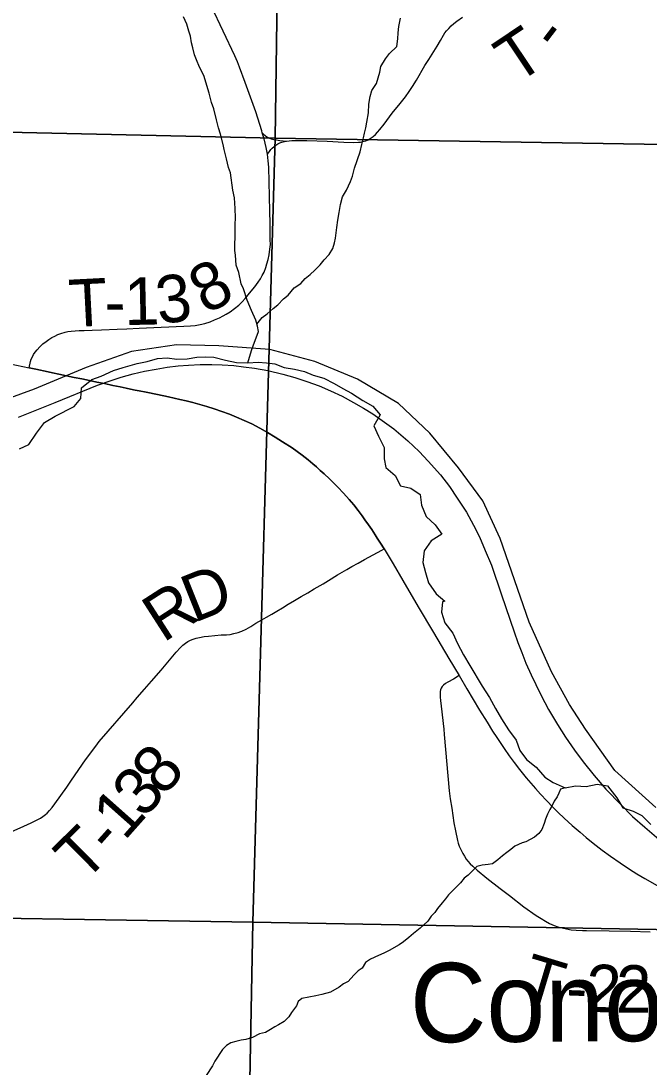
# Model space of a CAD drawing. Extents: x 0 to 34, y 0 to 22.
# Drawn here: x 12.186 to 12.938, y 17.845 to 19.096 of the extents above; entities that cross this region are included whole.
import ezdxf

# ---------------------------------------------------------------- set-up
doc = ezdxf.new("R2010")
doc.units = 0
for name, color, linetype in [('GM_X_Corporation', 7, 'Continuous'), ('GM_X_Major_River', 7, 'Continuous'), ('GM_X_Major_River_Text', 7, 'Continuous'), ('GM_X_Minor_River', 7, 'Continuous'), ('GM_X_Rail_Line', 7, 'Continuous'), ('GM_X_State_Route', 7, 'Continuous'), ('GM_X_Township_Road', 7, 'Continuous'), ('GM_X_Township_Road_Text', 7, 'Continuous')]:
    doc.layers.add(name, color=color, linetype=linetype)

msp = doc.modelspace()

# ---------------------------------------------------------------- linework, layer by layer
at = {"layer": 'GM_X_Corporation'}
for points in [[(12.5051, 19.9749), (12.4906, 18.9558), (11.4752, 18.9783), (11.4952, 19.9838)], [(13.52, 19.9573), (13.4956, 18.9396), (12.4906, 18.9558), (12.5051, 19.9749)], [(11.4752, 18.9783), (12.4906, 18.9558), (12.4638, 18.0185), (11.4565, 18.0343)], [(12.4906, 18.9558), (13.4956, 18.9396), (13.4723, 18.0001), (12.4638, 18.0185)], [(11.4565, 18.0343), (12.4638, 18.0185), (12.4446, 17.0089), (11.4395, 17.0255)], [(12.4638, 18.0185), (13.4723, 18.0001), (13.4493, 16.9912), (12.4446, 17.0089)]]:
    msp.add_lwpolyline(points, close=True, dxfattribs=at)
at = {"layer": 'GM_X_Major_River'}
for points in [[(12.1847, 18.5844), (12.196, 18.5895), (12.2052, 18.6029), (12.2149, 18.616), (12.2276, 18.6234), (12.2502, 18.6351), (12.2583, 18.6447), (12.2589, 18.6572), (12.2712, 18.6673), (12.2825, 18.6713), (12.2972, 18.6779), (12.3088, 18.6815), (12.3254, 18.6864), (12.3375, 18.6888), (12.3499, 18.6924), (12.3613, 18.693), (12.373, 18.6917), (12.3855, 18.6919), (12.3969, 18.694), (12.4067, 18.6945), (12.4173, 18.6939), (12.4314, 18.6903), (12.4443, 18.6875), (12.4579, 18.687), (12.4704, 18.6879), (12.4803, 18.6873), (12.4901, 18.686), (12.5012, 18.6816), (12.5137, 18.6796), (12.5259, 18.6767), (12.5362, 18.6723), (12.5487, 18.6688), (12.5613, 18.6625), (12.5716, 18.6566), (12.5819, 18.6511), (12.5953, 18.6422), (12.6076, 18.6352), (12.6164, 18.6251), (12.6087, 18.6117), (12.6142, 18.5997), (12.6209, 18.5858), (12.6211, 18.5725), (12.6228, 18.5619), (12.6343, 18.5523), (12.6405, 18.5402), (12.6527, 18.5374), (12.6642, 18.5296), (12.6655, 18.5171), (12.6711, 18.5036), (12.6822, 18.4935), (12.69, 18.4823), (12.6772, 18.4745), (12.6687, 18.4626), (12.6674, 18.4486), (12.6703, 18.4365), (12.6739, 18.424), (12.6832, 18.4109), (12.6935, 18.4024)], [(12.6935, 18.4024), (12.6908, 18.4013), (12.6895, 18.3892), (12.6935, 18.3763), (12.7032, 18.364), (12.7087, 18.3516), (12.7157, 18.338), (12.7235, 18.3252), (12.7383, 18.3005), (12.7469, 18.2869), (12.754, 18.2738), (12.7614, 18.2614), (12.7699, 18.2486), (12.7788, 18.2362), (12.7832, 18.2238), (12.7914, 18.2129), (12.8029, 18.2036), (12.8133, 18.1917), (12.8233, 18.1854), (12.8374, 18.1792), (12.8499, 18.1816), (12.8628, 18.1807), (12.8756, 18.1836), (12.8882, 18.1815), (12.8994, 18.1673), (12.9064, 18.1553), (12.919, 18.1513), (12.9293, 18.1462), (12.9401, 18.1353)]]:
    msp.add_lwpolyline(points, dxfattribs=at)
at = {"layer": 'GM_X_Minor_River'}
for points in [[(12.4579, 18.687), (12.4622, 18.7021), (12.4646, 18.7089), (12.468, 18.7172), (12.4707, 18.7245), (12.4696, 18.7309), (12.4673, 18.7381), (12.4625, 18.7499), (12.4572, 18.7621), (12.4527, 18.7758), (12.4501, 18.7815), (12.4471, 18.7952), (12.4441, 18.804), (12.443, 18.8158), (12.4423, 18.8215), (12.4423, 18.8287), (12.4427, 18.8378), (12.4428, 18.8526), (12.4432, 18.8606), (12.4429, 18.8716), (12.4418, 18.8845), (12.4399, 18.8937), (12.437, 18.9142), (12.4347, 18.9207), (12.4325, 18.9309), (12.4295, 18.9423), (12.4284, 18.9484), (12.4254, 18.9606), (12.4228, 18.9682), (12.4206, 18.9777), (12.4172, 18.991), (12.4146, 18.9983), (12.4116, 19.0097), (12.4052, 19.0306), (12.4003, 19.0405), (12.3966, 19.0493), (12.3943, 19.0553), (12.3921, 19.0637), (12.3906, 19.0698), (12.3895, 19.0778), (12.3872, 19.0835), (12.385, 19.0919), (12.3809, 19.101)], [(12.4688, 18.7335), (12.4749, 18.7415), (12.481, 18.7457), (12.4883, 18.7521), (12.494, 18.7567), (12.5005, 18.7635), (12.5062, 18.768), (12.5134, 18.7767), (12.5214, 18.782), (12.5267, 18.7881), (12.5325, 18.7926), (12.5382, 18.7979), (12.5446, 18.8044), (12.5492, 18.8104), (12.5553, 18.8165), (12.5595, 18.8237), (12.5615, 18.8305), (12.5626, 18.8362), (12.5642, 18.8491), (12.5654, 18.8579), (12.5673, 18.867), (12.5689, 18.8765), (12.5712, 18.8856), (12.5758, 18.8935), (12.5807, 18.9038), (12.583, 18.9102), (12.5854, 18.9201), (12.5923, 18.9395), (12.5942, 18.9482), (12.5961, 18.9562), (12.5973, 18.9619), (12.5992, 18.9683), (12.6004, 18.9748), (12.6023, 18.9862), (12.6028, 18.9964), (12.6043, 19.0055), (12.6063, 19.0127), (12.612, 19.0211), (12.6158, 19.0347), (12.617, 19.0416), (12.6224, 19.0507), (12.6273, 19.0571), (12.6361, 19.0654), (12.6373, 19.0746), (12.6377, 19.0818), (12.6385, 19.0894), (12.6404, 19.0993)], [(12.8374, 18.1792), (12.832, 18.1774), (12.8301, 18.1728), (12.8279, 18.1683), (12.8245, 18.1633), (12.8218, 18.158), (12.8192, 18.1531), (12.8162, 18.1478), (12.8139, 18.1417), (12.8124, 18.1364), (12.8094, 18.1291), (12.806, 18.1246), (12.8007, 18.12), (12.7958, 18.1173), (12.7905, 18.1147), (12.7859, 18.1132), (12.7772, 18.1093), (12.7727, 18.1055), (12.7677, 18.1017), (12.7624, 18.0979), (12.7571, 18.093), (12.7507, 18.0884), (12.7454, 18.0873), (12.7382, 18.0865), (12.7317, 18.085), (12.7215, 18.0747), (12.7166, 18.0709), (12.7124, 18.0656), (12.7079, 18.061), (12.6981, 18.0511), (12.6943, 18.0465), (12.6905, 18.0416), (12.6848, 18.0347), (12.6818, 18.0302), (12.6773, 18.0256), (12.6731, 18.0195), (12.664, 18.0112), (12.6561, 18.0051), (12.6504, 18.0001), (12.6443, 17.9948), (12.639, 17.9914), (12.6269, 17.9845), (12.6205, 17.9815), (12.6144, 17.9788), (12.6045, 17.9742), (12.5985, 17.9704), (12.5947, 17.9636), (12.5898, 17.9605), (12.5849, 17.9552), (12.5781, 17.9476), (12.5724, 17.9446), (12.5671, 17.9408), (12.5568, 17.935), (12.5466, 17.932), (12.5394, 17.9305), (12.5307, 17.9289), (12.5227, 17.9274), (12.5182, 17.9236), (12.5163, 17.9186), (12.5102, 17.9107), (12.5068, 17.9053), (12.5012, 17.8996), (12.4947, 17.8958), (12.4902, 17.8935), (12.4849, 17.8901), (12.4792, 17.8867), (12.472, 17.8848), (12.4636, 17.8806), (12.4557, 17.8783), (12.45, 17.8775), (12.4435, 17.876), (12.4375, 17.8741), (12.4325, 17.871), (12.4276, 17.8661), (12.4186, 17.8524), (12.4155, 17.8467), (12.408, 17.8353)]]:
    msp.add_lwpolyline(points, dxfattribs=at)
at = {"layer": 'GM_X_Rail_Line'}
for points in [[(12.9459, 18.1554), (12.8969, 18.1997), (12.8619, 18.2492), (12.8428, 18.2789), (12.8213, 18.3178), (12.7944, 18.3772), (12.7598, 18.4771), (12.739, 18.5221), (12.7099, 18.5617), (12.6755, 18.6029), (12.638, 18.6386), (12.5891, 18.6675), (12.5379, 18.6887), (12.4844, 18.7031), (12.4234, 18.7074), (12.3725, 18.7088), (12.3188, 18.7006), (12.2647, 18.6818), (12.2022, 18.6557), (12.1321, 18.6303)], [(12.1837, 18.6221), (12.2276, 18.6399), (12.2779, 18.6604), (12.2958, 18.6666), (12.3066, 18.6701), (12.3208, 18.6739), (12.3343, 18.6771), (12.3484, 18.6797), (12.3616, 18.682), (12.3745, 18.6836), (12.3871, 18.6845), (12.4011, 18.6852), (12.4148, 18.6852), (12.4271, 18.6848), (12.441, 18.6839), (12.4528, 18.6825), (12.4657, 18.6808), (12.4818, 18.6779), (12.4999, 18.6736), (12.514, 18.6698), (12.5285, 18.665), (12.5431, 18.6597), (12.5568, 18.6539), (12.5707, 18.6474), (12.5844, 18.6396), (12.5963, 18.6328), (12.6073, 18.6262), (12.6214, 18.6163), (12.6326, 18.6082), (12.6493, 18.594), (12.6628, 18.581), (12.6738, 18.5698), (12.6884, 18.5532), (12.699, 18.5393), (12.7084, 18.5255), (12.7193, 18.5087), (12.7279, 18.4933), (12.7351, 18.4791), (12.742, 18.4629), (12.7492, 18.4451), (12.7614, 18.4098), (12.7764, 18.3655), (12.7809, 18.3527), (12.7856, 18.341), (12.7906, 18.3283), (12.7967, 18.3141), (12.8023, 18.3026), (12.8086, 18.2896), (12.8176, 18.2729), (12.8285, 18.2547), (12.8379, 18.2398), (12.8486, 18.2242), (12.8591, 18.2102), (12.872, 18.1939), (12.8863, 18.1775), (12.9043, 18.1586), (12.9182, 18.1449), (12.9327, 18.1319), (12.9496, 18.1177)]]:
    msp.add_lwpolyline(points, dxfattribs=at)
at = {"layer": 'GM_X_State_Route'}
for points in [[(12.166, 18.6876), (12.1964, 18.6811)], [(12.1964, 18.6811), (12.2042, 18.6795), (12.2189, 18.6763), (12.2243, 18.6752), (12.2318, 18.6736), (12.2411, 18.6717), (12.2502, 18.6698), (12.2594, 18.6679), (12.2685, 18.666), (12.2773, 18.6642), (12.2863, 18.6623), (12.2964, 18.6602), (12.3052, 18.6584), (12.3123, 18.6569), (12.3177, 18.6558), (12.3233, 18.6547), (12.3279, 18.6537), (12.3364, 18.652), (12.35, 18.6492), (12.3631, 18.6464), (12.3765, 18.6434), (12.3841, 18.6417), (12.392, 18.6397), (12.4007, 18.6374), (12.4089, 18.6349), (12.4178, 18.6323), (12.4269, 18.6291), (12.4361, 18.6257), (12.4443, 18.6222), (12.4534, 18.6183), (12.4626, 18.6141), (12.4724, 18.6089), (12.4813, 18.604), (12.4905, 18.5985), (12.4995, 18.5929), (12.5108, 18.5854), (12.5229, 18.5766), (12.5299, 18.5713), (12.5356, 18.5666), (12.54, 18.5629), (12.5446, 18.5586), (12.5492, 18.5545), (12.5556, 18.5485), (12.5604, 18.5438), (12.5657, 18.5384), (12.5725, 18.5312), (12.5791, 18.5238), (12.5846, 18.5173), (12.5897, 18.5107), (12.5946, 18.5042), (12.598, 18.4994), (12.6023, 18.4934), (12.6062, 18.4878), (12.6103, 18.4816), (12.6128, 18.4777), (12.6167, 18.4714), (12.6208, 18.4647)], [(12.6208, 18.4647), (12.6317, 18.4467), (12.6434, 18.4268), (12.6618, 18.3956), (12.6802, 18.3646), (12.6985, 18.3337), (12.7106, 18.3132), (12.72, 18.2975), (12.7352, 18.2721), (12.7441, 18.2574), (12.7506, 18.2468), (12.7556, 18.2392), (12.7644, 18.226), (12.7707, 18.2173), (12.7765, 18.2095), (12.783, 18.2009), (12.791, 18.1912), (12.8021, 18.1783), (12.808, 18.1716), (12.8157, 18.1635), (12.8228, 18.1561), (12.8293, 18.1496), (12.8365, 18.1428), (12.8459, 18.1342), (12.8553, 18.126), (12.8626, 18.1198), (12.8709, 18.1131), (12.8819, 18.1046), (12.8919, 18.0974), (12.9034, 18.0893), (12.9145, 18.0818), (12.9234, 18.0763), (12.9328, 18.0705), (12.9504, 18.0607)]]:
    msp.add_lwpolyline(points, dxfattribs=at)
at = {"layer": 'GM_X_Township_Road'}
for points in [[(12.1964, 18.6811), (12.1981, 18.6886), (12.1989, 18.6915), (12.2002, 18.6943), (12.2017, 18.6973), (12.2037, 18.7001), (12.2059, 18.7028), (12.209, 18.7062), (12.2129, 18.7097), (12.2167, 18.7126), (12.2198, 18.7149), (12.2235, 18.7173), (12.227, 18.7191), (12.2307, 18.7209), (12.2343, 18.7222), (12.2393, 18.7237), (12.2425, 18.7245), (12.2466, 18.725), (12.2562, 18.7257), (12.2621, 18.7258), (12.2717, 18.7261), (12.2828, 18.7265), (12.3018, 18.7274), (12.3133, 18.728), (12.3278, 18.7288), (12.3544, 18.7298), (12.3815, 18.7311), (12.3892, 18.7314), (12.3949, 18.7319), (12.4009, 18.7331), (12.4065, 18.7344), (12.4127, 18.7363), (12.4182, 18.7385), (12.4241, 18.7409), (12.4284, 18.7432), (12.432, 18.7453), (12.4366, 18.7482), (12.4418, 18.752), (12.4471, 18.7563), (12.4512, 18.7603), (12.4548, 18.764), (12.4584, 18.7683), (12.4621, 18.7728), (12.4662, 18.778), (12.4702, 18.7835), (12.473, 18.7878), (12.4751, 18.7915), (12.4773, 18.7957), (12.4794, 18.8011), (12.4808, 18.8055), (12.4823, 18.8108), (12.4835, 18.8164), (12.4844, 18.823), (12.4849, 18.8285), (12.4848, 18.8343), (12.4845, 18.8539), (12.4841, 18.8685), (12.483, 18.9211), (12.4824, 18.9288), (12.4816, 18.9365), (12.48, 18.9445), (12.4773, 18.9548), (12.4752, 18.9622), (12.4746, 18.9644), (12.4675, 18.9872), (12.4549, 19.0224), (12.4481, 19.0405), (12.4455, 19.047), (12.4422, 19.0542), (12.4145, 19.1132)], [(12.4816, 18.9365), (12.4839, 18.94), (12.4855, 18.9421), (12.487, 18.9438), (12.4893, 18.946), (12.4915, 18.9476), (12.4939, 18.9491), (12.4963, 18.9501), (12.4987, 18.9509), (12.5016, 18.9517), (12.5041, 18.9522), (12.5075, 18.9526), (12.5107, 18.9528), (12.5218, 18.9531), (12.5284, 18.953), (12.5527, 18.9521), (12.5727, 18.9511), (12.5844, 18.9506), (12.5902, 18.9508), (12.5928, 18.9511), (12.5956, 18.9517), (12.5989, 18.9527), (12.6019, 18.9539), (12.6044, 18.9554), (12.6079, 18.9578), (12.6108, 18.9603), (12.6132, 18.9629), (12.616, 18.9662), (12.621, 18.9727), (12.6304, 18.9857), (12.6401, 18.9972), (12.6464, 19.0052), (12.6509, 19.0117), (12.6549, 19.0177), (12.6595, 19.0251), (12.6698, 19.0425), (12.6743, 19.0498), (12.6842, 19.0659), (12.6882, 19.0727), (12.6919, 19.079), (12.6937, 19.0818), (12.6956, 19.0841), (12.6983, 19.087), (12.7011, 19.0899), (12.7043, 19.0928), (12.7078, 19.0955), (12.7147, 19.1004)], [(12.4752, 18.9622), (12.4764, 18.9611), (12.4792, 18.9586), (12.4816, 18.957), (12.4837, 18.9559), (12.486, 18.9549), (12.489, 18.9541), (12.4923, 18.9536), (12.4961, 18.953), (12.5041, 18.9522)], [(12.6208, 18.4647), (12.6167, 18.4714), (12.6128, 18.4777), (12.6103, 18.4816), (12.6062, 18.4878), (12.6023, 18.4934), (12.598, 18.4994), (12.5946, 18.5042), (12.5897, 18.5107), (12.5846, 18.5173), (12.5791, 18.5238), (12.5725, 18.5312), (12.5657, 18.5384), (12.5604, 18.5438), (12.5556, 18.5485), (12.5492, 18.5545), (12.5446, 18.5586), (12.54, 18.5629), (12.5356, 18.5666), (12.5299, 18.5713), (12.5229, 18.5766), (12.5108, 18.5854), (12.4995, 18.5929), (12.4905, 18.5985), (12.4813, 18.604), (12.4724, 18.6089), (12.4626, 18.6141), (12.4534, 18.6183), (12.4443, 18.6222), (12.4361, 18.6257), (12.4269, 18.6291), (12.4178, 18.6323), (12.4089, 18.6349), (12.4007, 18.6374), (12.392, 18.6397), (12.3841, 18.6417), (12.3765, 18.6434), (12.3631, 18.6464), (12.35, 18.6492), (12.3364, 18.652), (12.3279, 18.6537), (12.3233, 18.6547), (12.3177, 18.6558), (12.3123, 18.6569), (12.3052, 18.6584), (12.2964, 18.6602), (12.2863, 18.6623), (12.2773, 18.6642), (12.2685, 18.666), (12.2594, 18.6679), (12.2502, 18.6698), (12.2411, 18.6717), (12.2318, 18.6736), (12.2243, 18.6752), (12.2189, 18.6763), (12.2042, 18.6795), (12.1964, 18.6811)], [(12.4497, 18.3661), (12.4506, 18.3664), (12.4558, 18.3688), (12.4614, 18.3718), (12.4674, 18.3758), (12.4745, 18.3798), (12.4801, 18.3831), (12.4866, 18.3869), (12.4925, 18.3903), (12.4993, 18.3944), (12.5063, 18.3985), (12.5136, 18.4029), (12.5217, 18.4078), (12.5295, 18.4123), (12.5374, 18.4168), (12.548, 18.423), (12.5543, 18.427), (12.5652, 18.4337), (12.5765, 18.4402), (12.5824, 18.4435), (12.59, 18.4478), (12.5973, 18.4519), (12.6181, 18.4632), (12.6208, 18.4647)], [(12.1512, 18.116), (12.1901, 18.1331), (12.1989, 18.1373), (12.2059, 18.1408), (12.2098, 18.143), (12.2129, 18.145), (12.2158, 18.1472), (12.2179, 18.149), (12.2207, 18.1518), (12.2239, 18.1556), (12.2272, 18.1599), (12.2413, 18.1798), (12.247, 18.1883), (12.2638, 18.2124), (12.2724, 18.2243), (12.2781, 18.2318), (12.2802, 18.2344), (12.3202, 18.2809), (12.3254, 18.2869), (12.3342, 18.2969), (12.3425, 18.3065), (12.3542, 18.3198), (12.3721, 18.3411), (12.3772, 18.3469), (12.3802, 18.3497), (12.3835, 18.3521), (12.3863, 18.3539), (12.3894, 18.3555), (12.3926, 18.3568), (12.3961, 18.3581), (12.4001, 18.359), (12.4056, 18.3599), (12.411, 18.3606), (12.4184, 18.3613), (12.4261, 18.3619), (12.4323, 18.3622), (12.4369, 18.3626), (12.4411, 18.3634), (12.4464, 18.3649), (12.4497, 18.3661)], [(12.7106, 18.3132), (12.7039, 18.3092), (12.6972, 18.3056), (12.6942, 18.304), (12.692, 18.302), (12.6904, 18.3002), (12.6893, 18.2982), (12.6885, 18.2964), (12.6881, 18.2942), (12.6879, 18.291), (12.6881, 18.2873), (12.6883, 18.2835), (12.689, 18.2768), (12.6922, 18.2493), (12.6928, 18.243), (12.6989, 18.1754), (12.7001, 18.1658), (12.7018, 18.1549), (12.7043, 18.1374), (12.7062, 18.1277), (12.7087, 18.116), (12.7096, 18.1128), (12.7109, 18.1093), (12.7126, 18.1054), (12.7149, 18.1006), (12.7169, 18.0972), (12.7192, 18.0938), (12.7211, 18.0914), (12.7239, 18.0884), (12.7271, 18.0854), (12.7324, 18.0807), (12.7438, 18.0712), (12.7599, 18.0588), (12.7709, 18.0505), (12.7881, 18.0369), (12.803, 18.0264), (12.8086, 18.0227), (12.8138, 18.0196), (12.8188, 18.017), (12.8242, 18.0145), (12.8286, 18.0129), (12.8338, 18.0116), (12.839, 18.0104), (12.8446, 18.0095), (12.8507, 18.009), (12.8582, 18.0087), (12.863, 18.0085), (12.89, 18.008), (12.9155, 18.0079), (12.9391, 18.0071)]]:
    msp.add_lwpolyline(points, dxfattribs=at)

# ---------------------------------------------------------------- texts
at = {"layer": 'GM_X_Major_River_Text'}
msp.add_text('Conotton', height=0.0947, rotation=0.3119, dxfattribs=at).set_placement((12.652, 17.8748))
at = {"layer": 'GM_X_Township_Road_Text'}
for s, rotation, p in [('T', 33.8446, (12.779, 19.0194)), ('-', 52.8879, (12.8292, 19.0571)), ('8', 28.3179, (12.4078, 18.7444)), ('T', 2.9473, (12.245, 18.7297)), ('1', 1.2999, (12.3106, 18.7322)), ('3', 6.7684, (12.3512, 18.7334)), ('-', 0.6049, (12.2867, 18.7319)), ('D', 21.7683, (12.3933, 18.3759)), ('R', 32.7418, (12.3566, 18.352)), ('8', 48.7621, (12.3569, 18.1676)), ('3', 48.4686, (12.3335, 18.1411)), ('1', 48.428, (12.3103, 18.1149)), ('T', 44.7485, (12.2618, 18.0647)), ('-', 48.3258, (12.2947, 18.0974)), ('T', 343.1957, (12.7816, 17.9272)), ('2', 358.3611, (12.8618, 17.9114)), ('2', 359.5673, (12.8981, 17.9104)), ('-', 357.8726, (12.8379, 17.9123))]:
    msp.add_text(s, height=0.0568, rotation=rotation, dxfattribs=at).set_placement(p)

doc.saveas('drawing.dxf')
